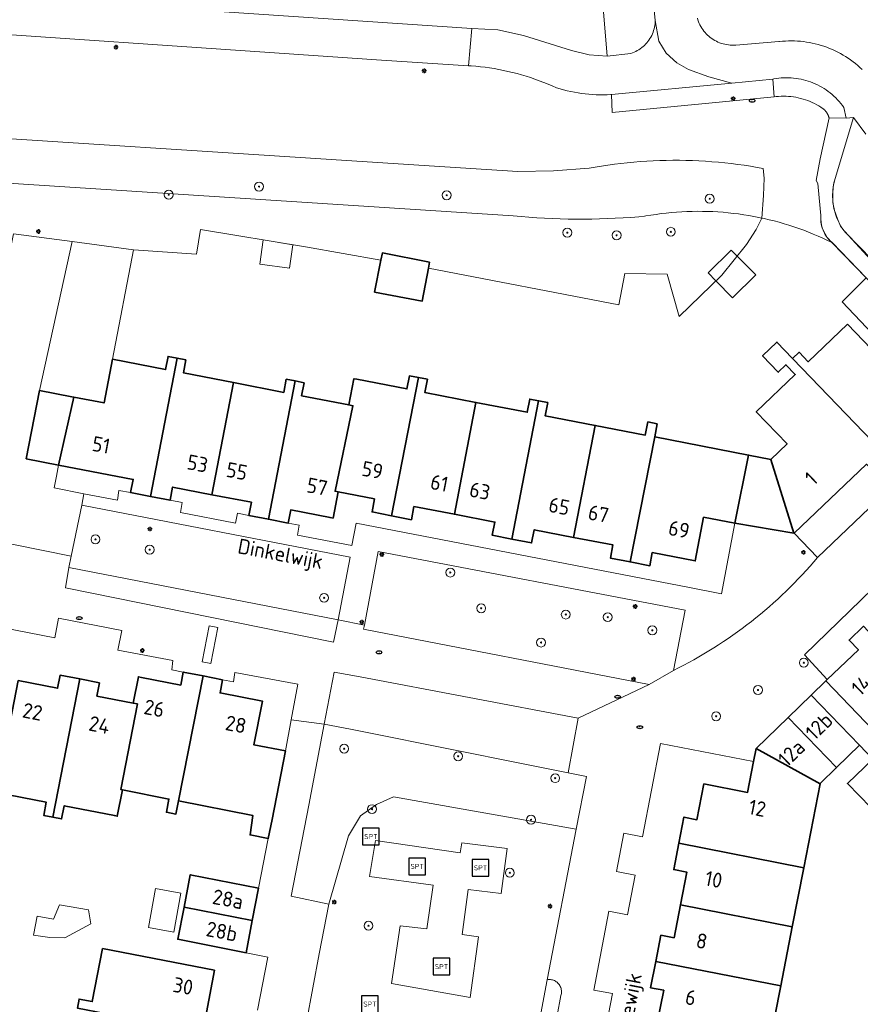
# Model space of a CAD drawing. Header units: metres. Extents: x 152610 to 160096, y 456114 to 462495.
# Tile 586 of 938: x 158371 to 158446, y 460362 to 460450. Entities that reach past the tile are written whole.
import ezdxf
from ezdxf.enums import TextEntityAlignment as Align

# ---------------------------------------------------------------- set-up
doc = ezdxf.new("R2010")
doc.units = ezdxf.units.M
doc.header["$LTSCALE"] = 0.5
doc.layers.get('0').update_dxf_attribs({"linetype": 'CONTINUOUS'})
for name, color, linetype, lineweight in [('B-PV-GR-BEPLANTING_CULTUUR_BOSPLANTSOEN-GV', 251, 'CONTINUOUS', 18), ('B-PV-GR-BOOM-S', 251, 'CONTINUOUS', 25), ('B-PV-GW-TALUD_KRUIN-G', 251, 'CONTINUOUS', 18), ('B-PV-IE-MEUBILAIR-S', 251, 'CONTINUOUS', 25), ('B-PV-IE-MEUBILAIR_WEGMEUBILAIR-S', 251, 'CONTINUOUS', 25), ('B-PV-IE-TERREINAFSCHEIDING_KUNSTMATIG_MUUR-G', 251, 'IE-TERREINAFSCHEIDING_KUNSTMATIG-SO', 18), ('B-PV-OG-BEBOUWING-GV', 6, 'CONTINUOUS', 35), ('B-PV-OG-BEBOUWING-T18', 1, 'CONTINUOUS', 18), ('B-PV-OG-BEBOUWING_SCHUUR-GV', 251, 'CONTINUOUS', 18), ('B-PV-OG-TERREIN_BEGROEID-GV', 251, 'CONTINUOUS', 18), ('B-PV-OG-TOPOGRAFIE-T18', 1, 'CONTINUOUS', 18), ('B-PV-VH-GESLOTENVERHARDING_ASFALT-GV', 251, 'CONTINUOUS', 18), ('B-PV-VH-GESLOTENVERHARDING_KUNSTSTOF-GV', 251, 'CONTINUOUS', 18), ('B-PV-VH-OPENVERHARDING_BETONSTRAATSTEEN-GV', 251, 'CONTINUOUS', 18), ('B-PV-VH-OPENVERHARDING_STRAATBAKSTEEN-GV', 251, 'CONTINUOUS', 18), ('B-PV-VH-OPENVERHARDING_TEGEL-GV', 251, 'CONTINUOUS', 18)]:
    doc.layers.add(name, color=color, linetype=linetype, lineweight=lineweight)
doc.styles.add('NLCS-ISO', font='NLCS-ISO.ttf')
doc.styles.add('NLCS-ISO-M750-T18', font='NLCS-ISO.ttf', dxfattribs={"height": 1.35})
doc.linetypes.add('IE-TERREINAFSCHEIDING_KUNSTMATIG-SO', pattern='A,4,[82,NLCS.SHX,S=0.75,R=90,X=0,Y=0],4,-2', length=10)

# ---------------------------------------------------------------- blocks, each defined once
blk = doc.blocks.new('SIE-MEUBILAIR_PAAL_LICHTMAST-SO')
for points in [[(-0.62, 0), (-1, 0)], [(-0.71, 0.71), (-0.44, 0.44)], [(0, 1), (0, 0.62)], [(0.44, 0.44), (0.71, 0.71)], [(1, 0), (0.62, 0)], [(-0.71, -0.71), (-0.44, -0.44)], [(0, -0.62), (0, -1)], [(0.44, -0.44), (0.71, -0.71)]]:
    blk.add_lwpolyline(points)
blk.add_circle((0, 0), 0.5)
blk = doc.blocks.new('SIE-MEUBILAIR_PUT_RIOOLPUT-SO')
blk.add_ellipse((0, 0), major_axis=(1.25, 0), ratio=0.54)
at = {"style": 'NLCS-ISO'}
blk.add_text('ri', height=0.75, dxfattribs=at).set_placement((-0.04, 0.07), align=Align.MIDDLE_CENTER)
blk = doc.blocks.new('SIE-WEG_SPEELTOESTEL-SO')
at = {"flags": 128}
blk.add_lwpolyline([(-3.75, -3.75), (3.75, -3.75), (3.75, 3.75), (-3.75, 3.75)], close=True, dxfattribs=at)
at = {"style": 'NLCS-ISO'}
blk.add_text('SPT', height=2.25, dxfattribs=at).set_placement((0, 0), align=Align.MIDDLE_CENTER)
blk = doc.blocks.new('SGR-BOOM_GBKN-SO')
at = {"linetype": 'ByBlock', "lineweight": 18}
h = blk.add_hatch(color=0, dxfattribs=at)
h.dxf.hatch_style = 1
edge = h.paths.add_edge_path()
edge.add_arc((0, 0), 0.25, 0, 360)
at = {"color": 0, "linetype": 'ByBlock', "lineweight": 18}
for radius in [2, 0.25]:
    blk.add_circle((0, 0), radius, dxfattribs=at)
at = {"color": 0, "linetype": 'ByBlock', "lineweight": 18, "style": 'NLCS-ISO'}
blk.add_attdef('SOORT', (2.5, 0), '', height=1.5, dxfattribs=at)

msp = doc.modelspace()

# ---------------------------------------------------------------- linework, layer by layer
at = {"layer": 'B-PV-GR-BEPLANTING_CULTUUR_BOSPLANTSOEN-GV', "flags": 128}
for points in [[(158305.621, 460439.79), (158415.31, 460432.7), (158416.012, 460432.635), (158416.715, 460432.579), (158417.419, 460432.53), (158418.123, 460432.489), (158418.827, 460432.457), (158419.532, 460432.432), (158420.237, 460432.415), (158420.942, 460432.406), (158421.648, 460432.405), (158422.353, 460432.413), (158423.058, 460432.428), (158423.763, 460432.451), (158424.467, 460432.482), (158425.171, 460432.522), (158425.875, 460432.569), (158426.578, 460432.624), (158427.087, 460432.669), (158427.205, 460432.69), (158427.663, 460432.768), (158428.123, 460432.838), (158428.583, 460432.9), (158429.045, 460432.953), (158429.507, 460432.999), (158429.97, 460433.037), (158430.433, 460433.067), (158430.897, 460433.089), (158431.362, 460433.103), (158431.826, 460433.109), (158432.291, 460433.107), (158432.755, 460433.097), (158433.219, 460433.079), (158433.683, 460433.053), (158434.146, 460433.019), (158434.609, 460432.977), (158435.071, 460432.927), (158435.532, 460432.869), (158435.992, 460432.804), (158436.45, 460432.73), (158436.908, 460432.648), (158437.613, 460432.505), (158437.76, 460434.519), (158437.841, 460436.088), (158437.737, 460436.955), (158437.194, 460437.053), (158436.617, 460437.15), (158436.04, 460437.238), (158435.461, 460437.319), (158434.881, 460437.392), (158434.3, 460437.457), (158433.718, 460437.514), (158433.136, 460437.563), (158432.553, 460437.604), (158431.969, 460437.637), (158431.385, 460437.662), (158430.801, 460437.679), (158430.217, 460437.688), (158429.632, 460437.689), (158429.048, 460437.682), (158428.464, 460437.667), (158427.88, 460437.644), (158427.296, 460437.613), (158426.713, 460437.574), (158426.13, 460437.527), (158425.548, 460437.472), (158424.967, 460437.409), (158424.387, 460437.339), (158423.808, 460437.26), (158423.23, 460437.173), (158422.653, 460437.079), (158422.125, 460436.985), (158418.929, 460436.753), (158415.726, 460436.68), (158407.772, 460437.194), (158355.883, 460440.544)], [(158370.441, 460431.1), (158375.728, 460430.39), (158381.23, 460429.65), (158386.881, 460429.271), (158387.237, 460431.475), (158396.663, 460429.921), (158403.43, 460428.729), (158403.557, 460429.374), (158407.792, 460428.534), (158407.69, 460427.994), (158424.771, 460424.719), (158425.317, 460427.534), (158429.126, 460427.471), (158430.19, 460423.68), (158434.03, 460427.39), (158436.231, 460430.122), (158437.107, 460431.465), (158437.613, 460432.505), (158436.908, 460432.648), (158436.45, 460432.73), (158435.992, 460432.804), (158435.532, 460432.869), (158435.071, 460432.927), (158434.609, 460432.977), (158434.146, 460433.019), (158433.683, 460433.053), (158433.219, 460433.079), (158432.755, 460433.097), (158432.291, 460433.107), (158431.826, 460433.109), (158431.362, 460433.103), (158430.897, 460433.089), (158430.433, 460433.067), (158429.97, 460433.037), (158429.507, 460432.999), (158429.045, 460432.953), (158428.583, 460432.9), (158428.123, 460432.838), (158427.663, 460432.768), (158427.205, 460432.69), (158427.087, 460432.669), (158426.578, 460432.624), (158425.875, 460432.569), (158425.171, 460432.522), (158424.467, 460432.482), (158423.763, 460432.451), (158423.058, 460432.428), (158422.353, 460432.413), (158421.648, 460432.405), (158420.942, 460432.406), (158420.237, 460432.415), (158419.532, 460432.432), (158418.827, 460432.457), (158418.123, 460432.489), (158417.419, 460432.53), (158416.715, 460432.579), (158416.012, 460432.635), (158415.31, 460432.7), (158305.621, 460439.79)], [(158446.979, 460427.15), (158444.83, 460424.98), (158455.177, 460414.053)]]:
    msp.add_lwpolyline(points, dxfattribs=at)
msp.add_lwpolyline([(158400.689, 460386.625), (158398.34, 460387.07), (158396.95, 460379.81), (158395.36, 460371.62), (158398.76, 460370.93), (158400.516, 460377.039), (158401.585, 460378.848), (158403.028, 460379.874), (158404.557, 460380.565), (158420.968, 460377.638), (158421.89, 460382.39), (158420.231, 460382.719), (158416.49, 460383.46), (158402.19, 460386.34)], close=True, dxfattribs=at)
at = {"layer": 'B-PV-GW-TALUD_KRUIN-G', "flags": 128}
for points in [[(158305.621, 460439.79), (158415.31, 460432.7), (158416.012, 460432.635), (158416.715, 460432.579), (158417.419, 460432.53), (158418.123, 460432.489), (158418.827, 460432.457), (158419.532, 460432.432), (158420.237, 460432.415), (158420.942, 460432.406), (158421.648, 460432.405), (158422.353, 460432.413), (158423.058, 460432.428), (158423.763, 460432.451), (158424.467, 460432.482), (158425.171, 460432.522), (158425.875, 460432.569), (158426.578, 460432.624), (158427.087, 460432.669), (158427.205, 460432.69), (158427.663, 460432.768), (158428.123, 460432.838), (158428.583, 460432.9), (158429.045, 460432.953), (158429.507, 460432.999), (158429.97, 460433.037), (158430.433, 460433.067), (158430.897, 460433.089), (158431.362, 460433.103), (158431.826, 460433.109), (158432.291, 460433.107), (158432.755, 460433.097), (158433.219, 460433.079), (158433.683, 460433.053), (158434.146, 460433.019), (158434.609, 460432.977), (158435.071, 460432.927), (158435.532, 460432.869), (158435.992, 460432.804), (158436.45, 460432.73), (158436.908, 460432.648), (158437.613, 460432.505)], [(158437.613, 460432.505), (158436.908, 460432.648), (158436.45, 460432.73), (158435.992, 460432.804), (158435.532, 460432.869), (158435.071, 460432.927), (158434.609, 460432.977), (158434.146, 460433.019), (158433.683, 460433.053), (158433.219, 460433.079), (158432.755, 460433.097), (158432.291, 460433.107), (158431.826, 460433.109), (158431.362, 460433.103), (158430.897, 460433.089), (158430.433, 460433.067), (158429.97, 460433.037), (158429.507, 460432.999), (158429.045, 460432.953), (158428.583, 460432.9), (158428.123, 460432.838), (158427.663, 460432.768), (158427.205, 460432.69), (158427.087, 460432.669), (158426.578, 460432.624), (158425.875, 460432.569), (158425.171, 460432.522), (158424.467, 460432.482), (158423.763, 460432.451), (158423.058, 460432.428), (158422.353, 460432.413), (158421.648, 460432.405), (158420.942, 460432.406), (158420.237, 460432.415), (158419.532, 460432.432), (158418.827, 460432.457), (158418.123, 460432.489), (158417.419, 460432.53), (158416.715, 460432.579), (158416.012, 460432.635), (158415.31, 460432.7), (158305.621, 460439.79)]]:
    msp.add_lwpolyline(points, dxfattribs=at)
at = {"layer": 'B-PV-IE-TERREINAFSCHEIDING_KUNSTMATIG_MUUR-G', "flags": 128}
for points in [[(158443.657, 460441.496), (158442.855, 460437.816), (158442.511, 460435.872), (158442.65, 460435.598), (158442.927, 460432.731), (158442.916, 460432.403), (158442.98, 460431.874), (158443.069, 460431.532), (158443.294, 460431.075), (158443.496, 460430.76), (158443.899, 460430.302), (158446.979, 460427.15), (158456.963, 460416.83), (158457.099, 460416.673), (158457.284, 460416.394), (158457.413, 460416.044), (158457.421, 460415.712), (158457.397, 460415.29), (158457.244, 460414.841), (158457.059, 460414.58), (158456.704, 460414.248), (158456.341, 460414.042), (158455.897, 460413.952), (158455.551, 460413.952), (158455.177, 460414.053)], [(158521.378, 460352.995), (158519.81, 460353.4), (158518.61, 460348.46), (158516.66, 460348.98), (158504.92, 460361.11), (158505.65, 460361.84), (158472.45, 460396.4), (158471.72, 460395.68), (158459.15, 460408.74), (158457.59, 460410.52), (158457.195, 460410.765), (158457.671, 460411.025), (158458.075, 460411.348), (158458.542, 460411.86), (158459.034, 460412.515), (158459.341, 460413.252), (158459.558, 460414.069), (158459.574, 460414.805), (158459.526, 460415.424), (158459.405, 460415.945), (158459.195, 460416.538), (158459.002, 460416.942), (158457.131, 460418.899), (158445.14, 460431.21), (158444.689, 460431.784), (158444.407, 460432.439), (158444.157, 460433.194), (158444.004, 460433.903), (158443.996, 460434.657), (158444.036, 460435.348), (158444.194, 460436.06), (158445.856, 460441.519)]]:
    msp.add_lwpolyline(points, dxfattribs=at)
at = {"layer": 'B-PV-OG-BEBOUWING-GV', "flags": 128}
for points in [[(158407.792, 460428.534), (158403.557, 460429.374), (158403.43, 460428.729), (158402.865, 460425.864), (158407.133, 460425.057), (158407.69, 460427.994)], [(158445.3, 460422.97), (158441.796, 460419.603), (158440.969, 460420.463), (158440.383, 460419.901), (158441.21, 460419.04), (158449.139, 460410.789), (158450.43, 460412.03), (158449.6, 460412.9), (158452.4, 460415.58)], [(158441.21, 460419.04), (158440.383, 460419.901), (158438.975, 460421.365), (158437.691, 460420.131), (158439.099, 460418.667), (158439.79, 460419.331), (158440.617, 460418.47), (158437.12, 460415.11), (158439.89, 460412.24), (158438.435, 460410.845), (158440.509, 460404.23), (158440.529, 460404.227), (158447.01, 460410.41), (158447.84, 460409.54), (158449.139, 460410.789)], [(158385.13, 460419.93), (158384.32, 460420.09), (158384.1, 460418.91), (158379.34, 460419.83), (158378.58, 460415.91), (158375.86, 460416.435), (158374.5, 460410.33), (158381.19, 460409.04), (158380.96, 460407.86), (158382.73, 460407.52)], [(158385.93, 460419.77), (158385.13, 460419.93), (158382.73, 460407.52), (158384.5, 460407.18), (158384.73, 460408.36), (158388.259, 460407.67), (158390.199, 460417.73), (158385.71, 460418.6)], [(158395.73, 460417.88), (158394.93, 460418.03), (158394.7, 460416.86), (158390.199, 460417.73), (158388.259, 460407.67), (158391.8, 460406.99), (158391.57, 460405.81), (158393.33, 460405.47)], [(158396.54, 460417.72), (158395.73, 460417.88), (158393.33, 460405.47), (158395.1, 460405.13), (158395.33, 460406.31), (158398.86, 460405.62), (158399.13, 460405.57), (158399.589, 460407.928), (158399.317, 460407.982), (158400.912, 460415.656), (158400.54, 460415.729), (158396.31, 460416.55)], [(158406.79, 460418.18), (158405.99, 460418.34), (158405.76, 460417.16), (158401.26, 460418.03), (158401, 460418.08), (158400.54, 460415.729), (158400.912, 460415.656), (158399.317, 460407.982), (158399.589, 460407.928), (158402.85, 460407.3), (158402.63, 460406.12), (158404.389, 460405.78)], [(158407.6, 460418.03), (158406.79, 460418.18), (158404.389, 460405.78), (158406.16, 460405.43), (158406.39, 460406.61), (158410.019, 460405.91), (158411.96, 460415.96), (158407.37, 460416.85)], [(158375.68, 460416.47), (158372.782, 460417.032), (158371.588, 460410.892), (158374.5, 460410.33), (158375.86, 460416.435)], [(158417.589, 460416.1), (158416.79, 460416.25), (158416.56, 460415.07), (158411.96, 460415.96), (158410.019, 460405.91), (158413.66, 460405.21), (158413.43, 460404.03), (158415.188, 460403.69)], [(158418.4, 460415.94), (158417.589, 460416.1), (158415.188, 460403.69), (158415.191, 460403.69), (158416.96, 460403.35), (158417.19, 460404.53), (158420.719, 460403.84), (158422.669, 460413.89), (158418.17, 460414.76)], [(158428.24, 460414.04), (158427.39, 460414.2), (158427.16, 460413.02), (158422.669, 460413.89), (158420.719, 460403.84), (158424.26, 460403.16), (158424.03, 460401.98), (158425.798, 460401.64), (158428.026, 460412.858), (158428.02, 460412.86)], [(158436.44, 460411.23), (158428.026, 460412.858), (158425.798, 460401.64), (158425.801, 460401.64), (158427.57, 460401.3), (158427.79, 460402.48), (158431.64, 460401.73), (158432.4, 460405.65), (158435.191, 460405.107)], [(158438.435, 460410.845), (158436.44, 460411.23), (158435.191, 460405.107), (158440.509, 460404.23)], [(158454.55, 460387.5), (158446.748, 460395.868), (158445.45, 460394.62), (158446.29, 460393.76), (158443.497, 460391.073), (158443.37, 460390.95), (158450.46, 460383.57), (158453.92, 460386.89), (158454.75, 460386.03), (158455.38, 460386.63)], [(158376.4, 460391.13), (158374.63, 460391.47), (158374.4, 460390.3), (158370.87, 460390.99), (158368.9, 460380.94), (158373.39, 460380.06), (158373.16, 460378.88), (158373.97, 460378.73)], [(158387.46, 460391.41), (158385.69, 460391.75), (158385.46, 460390.58), (158381.93, 460391.27), (158381.661, 460391.323), (158381.2, 460388.96), (158381.57, 460388.887), (158380.089, 460381.196), (158380.22, 460381.17), (158384.4, 460380.35), (158384.17, 460379.17), (158385.03, 460379), (158385.26, 460380.18)], [(158389.22, 460391.06), (158387.46, 460391.41), (158385.26, 460380.18), (158391.937, 460378.869), (158391.684, 460377.129), (158393.322, 460376.803), (158393.67, 460378.53), (158394.87, 460384.67), (158392.02, 460385.22), (158392.79, 460389.14), (158388.99, 460389.88)], [(158378.16, 460390.78), (158376.4, 460391.13), (158373.97, 460378.73), (158374.77, 460378.57), (158375, 460379.75), (158379.5, 460378.86), (158379.76, 460378.81), (158380.22, 460381.17), (158380.089, 460381.196), (158381.57, 460388.887), (158381.2, 460388.96), (158377.93, 460389.6)], [(158446.39, 460385.18), (158442.06, 460389.69), (158439.978, 460387.671), (158444.33, 460383.18)], [(158444.33, 460383.18), (158439.978, 460387.671), (158437.1, 460384.88), (158442.86, 460381.71), (158442.87, 460381.759)], [(158442.86, 460381.71), (158437.1, 460384.88), (158436.879, 460383.722), (158436.35, 460380.95), (158432.43, 460381.71), (158431.8, 460378.5), (158430.63, 460378.73), (158430.17, 460376.379), (158441.39, 460374.19)], [(158447.587, 460383.945), (158445.31, 460381.739), (158447.397, 460379.584), (158449.675, 460381.791)], [(158441.39, 460374.19), (158430.17, 460376.379), (158429.71, 460374.02), (158430.88, 460373.79), (158430.31, 460370.85), (158440.36, 460368.89)], [(158392.43, 460372.35), (158386.32, 460373.55), (158385.76, 460370.65), (158391.879, 460369.452)], [(158440.36, 460368.89), (158430.31, 460370.85), (158429.74, 460367.9), (158428.56, 460368.13), (158428.1, 460365.779), (158439.33, 460363.59)], [(158391.879, 460369.452), (158385.76, 460370.65), (158385.19, 460367.76), (158391.33, 460366.56)], [(158388.49, 460364.99), (158378.44, 460366.93), (158377.52, 460362.17), (158376.34, 460362.39), (158376.19, 460361.59), (158388.6, 460359.189), (158388.94, 460360.96), (158387.76, 460361.19)], [(158439.33, 460363.59), (158428.1, 460365.779), (158427.64, 460363.42), (158428.82, 460363.19), (158428.24, 460360.249), (158438.29, 460358.29)]]:
    msp.add_lwpolyline(points, close=True, dxfattribs=at)
at = {"layer": 'B-PV-OG-BEBOUWING_SCHUUR-GV', "flags": 128}
for points in [[(158395.513, 460430.111), (158392.862, 460430.548), (158392.551, 460428.374), (158395.209, 460427.994)], [(158435.405, 460429.096), (158434.878, 460429.632), (158432.795, 460427.584), (158433.494, 460426.872), (158434.989, 460425.351), (158437.072, 460427.399)], [(158385.462, 460371.912), (158383.189, 460372.321), (158382.559, 460368.821), (158384.832, 460368.412)], [(158377.192, 460370.422), (158374.58, 460370.855), (158374.028, 460369.559), (158372.557, 460369.85), (158372.252, 460368.147), (158373.697, 460367.924), (158375.065, 460367.884), (158377.403, 460369.156)]]:
    msp.add_lwpolyline(points, close=True, dxfattribs=at)
at = {"layer": 'B-PV-OG-TERREIN_BEGROEID-GV', "flags": 128}
for points in [[(158356.408, 460453.254), (158411.587, 460449.535), (158413.93, 460449.395), (158416.219, 460448.879), (158420.536, 460447.542), (158422.112, 460447.148), (158423.734, 460447.043), (158423.206, 460453.565)], [(158431.839, 460450.44), (158431.886, 460450.284), (158431.94, 460450.132), (158432.002, 460449.982), (158432.071, 460449.835), (158432.148, 460449.692), (158432.231, 460449.553), (158432.321, 460449.418), (158432.418, 460449.288), (158432.521, 460449.163), (158432.63, 460449.042), (158432.744, 460448.928), (158432.865, 460448.819), (158432.99, 460448.716), (158433.12, 460448.62), (158433.255, 460448.53), (158433.395, 460448.447), (158433.538, 460448.371), (158433.685, 460448.302), (158433.834, 460448.24), (158433.987, 460448.186), (158434.143, 460448.139), (158434.3, 460448.101), (158434.459, 460448.07), (158434.62, 460448.046), (158434.781, 460448.031), (158434.943, 460448.024), (158435.105, 460448.025), (158435.267, 460448.034), (158435.297, 460448.036), (158439.149, 460448.34), (158439.2, 460448.346), (158439.468, 460448.374), (158439.738, 460448.394), (158440.008, 460448.405), (158440.278, 460448.409), (158440.548, 460448.405), (158440.818, 460448.392), (158441.087, 460448.372), (158441.356, 460448.344), (158441.623, 460448.308), (158441.89, 460448.263), (158442.155, 460448.211), (158442.418, 460448.152), (158442.68, 460448.084), (158442.939, 460448.009), (158443.196, 460447.926), (158443.451, 460447.835), (158443.702, 460447.737), (158443.951, 460447.632), (158444.196, 460447.519), (158444.438, 460447.399), (158444.677, 460447.272), (158444.911, 460447.138), (158445.142, 460446.997), (158445.368, 460446.849), (158445.589, 460446.695), (158445.806, 460446.534), (158446.019, 460446.367), (158446.226, 460446.194), (158446.428, 460446.014), (158446.624, 460445.829)], [(158355.883, 460440.544), (158407.772, 460437.194), (158415.726, 460436.68), (158418.929, 460436.753), (158422.125, 460436.985), (158422.653, 460437.079), (158423.23, 460437.173), (158423.808, 460437.26), (158424.387, 460437.339), (158424.967, 460437.409), (158425.548, 460437.472), (158426.13, 460437.527), (158426.713, 460437.574), (158427.296, 460437.613), (158427.88, 460437.644), (158428.464, 460437.667), (158429.048, 460437.682), (158429.632, 460437.689), (158430.217, 460437.688), (158430.801, 460437.679), (158431.385, 460437.662), (158431.969, 460437.637), (158432.553, 460437.604), (158433.136, 460437.563), (158433.718, 460437.514), (158434.3, 460437.457), (158434.881, 460437.392), (158435.461, 460437.319), (158436.04, 460437.238), (158436.617, 460437.15), (158437.194, 460437.053), (158437.737, 460436.955), (158437.841, 460436.088), (158437.76, 460434.519), (158437.613, 460432.505), (158437.818, 460432.462), (158438.27, 460432.356), (158438.721, 460432.244), (158439.17, 460432.123), (158439.616, 460431.995), (158440.06, 460431.859), (158440.502, 460431.715), (158440.941, 460431.564), (158441.378, 460431.405), (158441.812, 460431.239), (158442.242, 460431.065), (158442.67, 460430.884), (158443.095, 460430.696), (158443.516, 460430.5), (158443.934, 460430.297), (158443.892, 460430.332), (158443.781, 460430.432), (158443.676, 460430.537), (158443.576, 460430.649), (158443.483, 460430.765), (158443.395, 460430.886), (158443.315, 460431.012), (158443.241, 460431.142), (158443.174, 460431.276), (158443.115, 460431.413), (158443.063, 460431.553), (158443.018, 460431.695), (158442.982, 460431.84), (158442.953, 460431.987), (158442.932, 460432.135), (158442.918, 460432.283), (158442.913, 460432.433), (158442.916, 460432.582), (158442.927, 460432.731), (158442.671, 460435.291), (158442.65, 460435.598), (158442.511, 460435.872), (158442.855, 460437.816), (158443.657, 460441.496), (158443.65, 460441.521), (158443.644, 460441.547), (158443.636, 460441.572), (158443.628, 460441.597), (158443.62, 460441.622), (158443.611, 460441.647), (158443.602, 460441.671), (158443.592, 460441.696), (158443.582, 460441.72), (158443.572, 460441.744), (158443.561, 460441.768), (158443.549, 460441.792), (158443.538, 460441.815), (158443.525, 460441.839), (158443.513, 460441.862), (158443.5, 460441.884), (158443.486, 460441.907), (158443.473, 460441.929), (158443.459, 460441.951), (158443.444, 460441.973), (158443.429, 460441.995), (158443.414, 460442.016), (158443.398, 460442.038), (158443.39, 460442.048), (158443.382, 460442.058), (158443.366, 460442.079), (158443.349, 460442.099), (158443.332, 460442.119), (158443.314, 460442.139), (158443.297, 460442.158), (158443.278, 460442.177), (158443.26, 460442.196), (158443.241, 460442.214), (158443.222, 460442.232), (158443.203, 460442.249), (158443.183, 460442.267), (158443.163, 460442.284), (158443.142, 460442.301), (158443.122, 460442.317), (158443.101, 460442.333), (158443.08, 460442.348), (158443.058, 460442.363), (158443.036, 460442.378), (158443.014, 460442.392), (158442.992, 460442.406), (158442.97, 460442.42), (158442.947, 460442.433), (158442.924, 460442.446), (158442.736, 460442.564), (158442.545, 460442.675), (158442.349, 460442.779), (158442.15, 460442.875), (158441.947, 460442.965), (158441.741, 460443.047), (158441.532, 460443.122), (158441.321, 460443.189), (158441.108, 460443.248), (158440.892, 460443.3), (158440.675, 460443.344), (158440.457, 460443.38), (158440.237, 460443.408), (158440.016, 460443.428), (158439.795, 460443.44), (158439.573, 460443.444), (158439.352, 460443.44), (158439.131, 460443.429), (158438.91, 460443.409), (158438.725, 460443.386), (158424.196, 460441.974), (158424.128, 460443.591), (158424.08, 460443.588), (158423.751, 460443.573), (158423.421, 460443.565), (158423.091, 460443.566), (158422.761, 460443.574), (158422.432, 460443.591), (158422.103, 460443.615), (158421.775, 460443.648), (158421.447, 460443.688), (158421.121, 460443.736), (158420.796, 460443.793), (158420.472, 460443.857), (158420.15, 460443.929), (158419.83, 460444.008), (158419.512, 460444.096), (158419.196, 460444.191), (158418.814, 460444.363), (158418.428, 460444.528), (158418.039, 460444.685), (158417.648, 460444.835), (158417.253, 460444.978), (158416.856, 460445.113), (158416.456, 460445.24), (158416.054, 460445.359), (158415.65, 460445.471), (158415.244, 460445.576), (158414.836, 460445.672), (158414.426, 460445.761), (158414.014, 460445.842), (158413.602, 460445.915), (158413.187, 460445.98), (158412.772, 460446.037), (158412.355, 460446.086), (158411.938, 460446.127), (158411.52, 460446.161), (158411.28, 460446.176), (158403.474, 460446.678), (158356.27, 460449.904)]]:
    msp.add_lwpolyline(points, dxfattribs=at)
for points in [[(158400.66, 460402.05), (158376.58, 460406.74), (158375.615, 460402.159), (158375.4, 460401.14), (158399.59, 460396.43)], [(158430.73, 460397.31), (158403.17, 460402.58), (158401.96, 460395.95), (158401.88, 460395.59), (158427.5, 460390.62), (158429.68, 460391.9)], [(158420.968, 460377.638), (158404.557, 460380.565), (158403.028, 460379.874), (158401.585, 460378.848), (158400.516, 460377.039), (158398.76, 460370.93), (158397.9, 460366.46), (158396.74, 460360.35), (158398.2, 460360.08), (158394.029, 460338.49), (158393.969, 460337.825), (158394.006, 460337.159), (158397.165, 460339.091), (158398.756, 460346.804), (158406.144, 460353.234), (158416.123, 460352.563), (158417.59, 460360.152), (158418.349, 460364.134)], [(158402.395, 460373.409), (158402.948, 460376.624), (158410.553, 460375.516), (158410.691, 460376.431), (158414.766, 460375.907), (158414.215, 460371.872), (158411.265, 460372.244), (158410.722, 460368.192), (158412.191, 460367.978), (158411.436, 460362.548), (158404.384, 460363.805), (158405.144, 460368.959), (158407.537, 460368.714), (158408.107, 460372.613)]]:
    msp.add_lwpolyline(points, close=True, dxfattribs=at)
at = {"layer": 'B-PV-VH-GESLOTENVERHARDING_ASFALT-GV', "flags": 128}
for points in [[(158306.713, 460453.292), (158356.27, 460449.904), (158403.474, 460446.678), (158411.28, 460446.176), (158411.587, 460449.535), (158356.408, 460453.254)], [(158427.714, 460453.683), (158428.058, 460450.234), (158428.381, 460448.392), (158429.022, 460447.303), (158429.984, 460446.438), (158431.041, 460445.829), (158432.867, 460445.188), (158434.942, 460444.627), (158438.602, 460444.978), (158438.692, 460444.995), (158438.913, 460445.033), (158439.135, 460445.062), (158439.358, 460445.083), (158439.582, 460445.097), (158439.806, 460445.102), (158440.031, 460445.099), (158440.255, 460445.089), (158440.478, 460445.07), (158440.701, 460445.043), (158440.923, 460445.009), (158441.143, 460444.967), (158441.361, 460444.916), (158441.578, 460444.859), (158441.793, 460444.793), (158442.005, 460444.72), (158442.214, 460444.639), (158442.42, 460444.551), (158442.623, 460444.455), (158442.822, 460444.352), (158443.018, 460444.243), (158443.209, 460444.126), (158443.397, 460444.003), (158443.58, 460443.873), (158443.758, 460443.736), (158443.931, 460443.594), (158444.098, 460443.445), (158444.261, 460443.29), (158444.418, 460443.13), (158444.569, 460442.964), (158444.714, 460442.793), (158444.853, 460442.617), (158444.985, 460442.436), (158445.207, 460441.484), (158445.856, 460441.519), (158446.947, 460440.05)], [(158446.624, 460445.829), (158446.428, 460446.014), (158446.226, 460446.194), (158446.019, 460446.367), (158445.806, 460446.534), (158445.589, 460446.695), (158445.368, 460446.849), (158445.142, 460446.997), (158444.911, 460447.138), (158444.677, 460447.272), (158444.438, 460447.399), (158444.196, 460447.519), (158443.951, 460447.632), (158443.702, 460447.737), (158443.451, 460447.835), (158443.196, 460447.926), (158442.939, 460448.009), (158442.68, 460448.084), (158442.418, 460448.152), (158442.155, 460448.211), (158441.89, 460448.263), (158441.623, 460448.308), (158441.356, 460448.344), (158441.087, 460448.372), (158440.818, 460448.392), (158440.548, 460448.405), (158440.278, 460448.409), (158440.008, 460448.405), (158439.738, 460448.394), (158439.468, 460448.374), (158439.2, 460448.346), (158439.149, 460448.34), (158435.297, 460448.036), (158435.267, 460448.034), (158435.105, 460448.025), (158434.943, 460448.024), (158434.781, 460448.031), (158434.62, 460448.046), (158434.459, 460448.07), (158434.3, 460448.101), (158434.143, 460448.139), (158433.987, 460448.186), (158433.834, 460448.24), (158433.685, 460448.302), (158433.538, 460448.371), (158433.395, 460448.447), (158433.255, 460448.53), (158433.12, 460448.62), (158432.99, 460448.716), (158432.865, 460448.819), (158432.744, 460448.928), (158432.63, 460449.042), (158432.521, 460449.163), (158432.418, 460449.288), (158432.321, 460449.418), (158432.231, 460449.553), (158432.148, 460449.692), (158432.071, 460449.835), (158432.002, 460449.982), (158431.94, 460450.132), (158431.886, 460450.284), (158431.839, 460450.44)]]:
    msp.add_lwpolyline(points, dxfattribs=at)
msp.add_lwpolyline([(158428.381, 460448.392), (158428.058, 460450.234), (158428.054, 460450.111), (158428.041, 460449.953), (158428.021, 460449.796), (158427.992, 460449.641), (158427.956, 460449.486), (158427.912, 460449.334), (158427.86, 460449.185), (158427.801, 460449.038), (158427.735, 460448.894), (158427.661, 460448.754), (158427.58, 460448.618), (158427.493, 460448.486), (158427.399, 460448.358), (158427.299, 460448.236), (158427.192, 460448.119), (158427.08, 460448.007), (158426.962, 460447.901), (158426.84, 460447.801), (158426.712, 460447.707), (158426.58, 460447.62), (158426.443, 460447.54), (158426.303, 460447.467), (158426.159, 460447.401), (158426.012, 460447.342), (158425.862, 460447.291), (158423.734, 460447.043), (158422.112, 460447.148), (158420.536, 460447.542), (158416.219, 460448.879), (158413.93, 460449.395), (158411.587, 460449.535), (158411.28, 460446.176), (158411.52, 460446.161), (158411.938, 460446.127), (158412.355, 460446.086), (158412.772, 460446.037), (158413.187, 460445.98), (158413.602, 460445.915), (158414.014, 460445.842), (158414.426, 460445.761), (158414.836, 460445.672), (158415.244, 460445.576), (158415.65, 460445.471), (158416.054, 460445.359), (158416.456, 460445.24), (158416.856, 460445.113), (158417.253, 460444.978), (158417.648, 460444.835), (158418.039, 460444.685), (158418.428, 460444.528), (158418.814, 460444.363), (158419.196, 460444.191), (158419.512, 460444.096), (158419.83, 460444.008), (158420.15, 460443.929), (158420.472, 460443.857), (158420.796, 460443.793), (158421.121, 460443.736), (158421.447, 460443.688), (158421.775, 460443.648), (158422.103, 460443.615), (158422.432, 460443.591), (158422.761, 460443.574), (158423.091, 460443.566), (158423.421, 460443.565), (158423.751, 460443.573), (158424.08, 460443.588), (158424.128, 460443.591), (158434.942, 460444.627), (158432.867, 460445.188), (158431.041, 460445.829), (158429.984, 460446.438), (158429.022, 460447.303)], close=True, dxfattribs=at)
at = {"layer": 'B-PV-VH-GESLOTENVERHARDING_KUNSTSTOF-GV', "flags": 128}
msp.add_lwpolyline([(158410.553, 460375.516), (158402.948, 460376.624), (158402.395, 460373.409), (158408.107, 460372.613), (158407.537, 460368.714), (158405.144, 460368.959), (158404.384, 460363.805), (158411.436, 460362.548), (158412.191, 460367.978), (158410.722, 460368.192), (158411.265, 460372.244), (158414.215, 460371.872), (158414.766, 460375.907), (158410.691, 460376.431)], close=True, dxfattribs=at)
at = {"layer": 'B-PV-VH-OPENVERHARDING_BETONSTRAATSTEEN-GV', "flags": 128}
for points in [[(158440.031, 460445.099), (158439.806, 460445.102), (158439.582, 460445.097), (158439.358, 460445.083), (158439.135, 460445.062), (158438.913, 460445.033), (158438.692, 460444.995), (158438.602, 460444.978), (158438.725, 460443.386), (158438.91, 460443.409), (158439.131, 460443.429), (158439.352, 460443.44), (158439.573, 460443.444), (158439.795, 460443.44), (158440.016, 460443.428), (158440.237, 460443.408), (158440.457, 460443.38), (158440.675, 460443.344), (158440.892, 460443.3), (158441.108, 460443.248), (158441.321, 460443.189), (158441.532, 460443.122), (158441.741, 460443.047), (158441.947, 460442.965), (158442.15, 460442.875), (158442.349, 460442.779), (158442.545, 460442.675), (158442.736, 460442.564), (158442.924, 460442.446), (158442.947, 460442.433), (158442.97, 460442.42), (158442.992, 460442.406), (158443.014, 460442.392), (158443.036, 460442.378), (158443.058, 460442.363), (158443.08, 460442.348), (158443.101, 460442.333), (158443.122, 460442.317), (158443.142, 460442.301), (158443.163, 460442.284), (158443.183, 460442.267), (158443.203, 460442.249), (158443.222, 460442.232), (158443.241, 460442.214), (158443.26, 460442.196), (158443.278, 460442.177), (158443.297, 460442.158), (158443.314, 460442.139), (158443.332, 460442.119), (158443.349, 460442.099), (158443.366, 460442.079), (158443.382, 460442.058), (158443.39, 460442.048), (158443.398, 460442.038), (158443.414, 460442.016), (158443.429, 460441.995), (158443.444, 460441.973), (158443.459, 460441.951), (158443.473, 460441.929), (158443.486, 460441.907), (158443.5, 460441.884), (158443.513, 460441.862), (158443.525, 460441.839), (158443.538, 460441.815), (158443.549, 460441.792), (158443.561, 460441.768), (158443.572, 460441.744), (158443.582, 460441.72), (158443.592, 460441.696), (158443.602, 460441.671), (158443.611, 460441.647), (158443.62, 460441.622), (158443.628, 460441.597), (158443.636, 460441.572), (158443.644, 460441.547), (158443.65, 460441.521), (158443.657, 460441.496), (158445.207, 460441.484), (158444.985, 460442.436), (158444.853, 460442.617), (158444.714, 460442.793), (158444.569, 460442.964), (158444.418, 460443.13), (158444.261, 460443.29), (158444.098, 460443.445), (158443.931, 460443.594), (158443.758, 460443.736), (158443.58, 460443.873), (158443.397, 460444.003), (158443.209, 460444.126), (158443.018, 460444.243), (158442.822, 460444.352), (158442.623, 460444.455), (158442.42, 460444.551), (158442.214, 460444.639), (158442.005, 460444.72), (158441.793, 460444.793), (158441.578, 460444.859), (158441.361, 460444.916), (158441.143, 460444.967), (158440.923, 460445.009), (158440.701, 460445.043), (158440.478, 460445.07), (158440.255, 460445.089)], [(158438.725, 460443.386), (158438.602, 460444.978), (158434.942, 460444.627), (158424.128, 460443.591), (158424.196, 460441.974)], [(158375.728, 460430.39), (158370.441, 460431.1), (158366.29, 460410.37), (158365.5, 460406.34), (158365.09, 460404.27), (158375.615, 460402.159), (158376.58, 460406.74), (158376.77, 460407.76), (158374.107, 460408.282), (158374.307, 460409.332), (158374.5, 460410.33), (158371.588, 460410.892), (158372.782, 460417.032)], [(158381.23, 460429.65), (158375.728, 460430.39), (158372.782, 460417.032), (158375.68, 460416.47), (158375.86, 460416.435), (158378.58, 460415.91), (158379.34, 460419.83)], [(158399.59, 460396.43), (158375.4, 460401.14), (158375.107, 460399.325), (158399.161, 460394.426)], [(158388.149, 460392.518), (158387.376, 460392.671), (158388.016, 460395.91), (158388.79, 460395.757)], [(158388.149, 460392.518), (158388.79, 460395.757), (158388.016, 460395.91), (158387.376, 460392.671)], [(158401.56, 460391.313), (158399.237, 460391.753), (158398.34, 460387.07), (158400.689, 460386.625), (158402.19, 460386.34), (158416.49, 460383.46), (158420.231, 460382.719), (158421.14, 460387.604)]]:
    msp.add_lwpolyline(points, close=True, dxfattribs=at)
for points in [[(158446.947, 460440.05), (158445.856, 460441.519), (158444.194, 460436.06), (158444.139, 460435.858), (158444.092, 460435.655), (158444.052, 460435.45), (158444.021, 460435.243), (158443.997, 460435.036), (158443.982, 460434.827), (158443.974, 460434.619), (158443.975, 460434.41), (158443.983, 460434.201), (158443.999, 460433.993), (158444.024, 460433.785), (158444.056, 460433.579), (158444.096, 460433.374), (158444.144, 460433.17), (158444.2, 460432.969), (158444.263, 460432.77), (158444.334, 460432.573), (158444.413, 460432.38), (158444.498, 460432.189), (158444.591, 460432.002), (158444.692, 460431.819), (158444.799, 460431.639), (158444.912, 460431.464), (158444.942, 460431.421), (158445.041, 460431.315), (158458.166, 460417.035)], [(158454.574, 460413.458), (158442.63, 460402.04)], [(158369.4, 460395.74), (158374.15, 460394.82), (158374.49, 460396.59), (158380.18, 460395.48), (158379.82, 460393.712), (158384.75, 460392.78), (158384.66, 460391.95), (158385.69, 460391.75), (158387.46, 460391.41), (158389.22, 460391.06), (158390.21, 460390.87), (158390.31, 460391.72), (158395.96, 460390.65), (158395.378, 460387.458), (158398.34, 460387.07), (158399.237, 460391.753), (158401.56, 460391.313), (158421.14, 460387.604), (158427.5, 460390.62), (158401.88, 460395.59), (158401.96, 460395.95), (158399.59, 460396.43), (158399.161, 460394.426), (158375.107, 460399.325), (158375.4, 460401.14), (158375.615, 460402.159), (158365.09, 460404.27)], [(158423.52, 460359.34), (158424.21, 460362.89), (158422.54, 460363.21), (158423.9, 460370.28), (158425.57, 460369.96), (158426.26, 460373.53), (158424.58, 460373.85), (158425.24, 460377.29), (158426.92, 460376.96), (158428.54, 460385.33), (158436.879, 460383.722), (158437.1, 460384.88), (158439.978, 460387.671), (158442.06, 460389.69), (158443.37, 460390.95), (158443.497, 460391.073), (158441.44, 460393.3), (158451.67, 460403.21)], [(158429.68, 460391.9), (158427.5, 460390.62)], [(158427.5, 460390.62), (158421.14, 460387.604), (158420.231, 460382.719), (158421.89, 460382.39), (158420.968, 460377.638), (158418.349, 460364.134), (158418.363, 460364.136), (158418.456, 460364.148), (158418.55, 460364.151), (158418.644, 460364.147), (158418.737, 460364.134), (158418.828, 460364.114), (158418.918, 460364.085), (158419.005, 460364.05), (158419.088, 460364.007), (158419.168, 460363.957), (158419.243, 460363.9), (158419.313, 460363.838), (158419.377, 460363.769), (158419.435, 460363.696), (158419.487, 460363.618), (158419.532, 460363.535), (158419.569, 460363.449), (158419.6, 460363.361), (158419.622, 460363.269), (158419.637, 460363.177), (158419.644, 460363.083), (158419.643, 460362.989), (158419.634, 460362.896), (158419.617, 460362.804), (158419.592, 460362.713), (158419.255, 460360.925)], [(158396.74, 460360.35), (158397.9, 460366.46), (158398.76, 460370.93), (158395.36, 460371.62), (158396.95, 460379.81), (158398.34, 460387.07), (158395.378, 460387.458), (158394.87, 460384.67), (158393.67, 460378.53), (158393.322, 460376.803), (158392.43, 460372.35), (158391.879, 460369.452), (158391.33, 460366.56), (158393.27, 460366.15), (158392.36, 460361.39)], [(158419.255, 460360.925), (158419.592, 460362.713), (158419.617, 460362.804), (158419.634, 460362.896), (158419.643, 460362.989), (158419.644, 460363.083), (158419.637, 460363.177), (158419.622, 460363.269), (158419.6, 460363.361), (158419.569, 460363.449), (158419.532, 460363.535), (158419.487, 460363.618), (158419.435, 460363.696), (158419.377, 460363.769), (158419.313, 460363.838), (158419.243, 460363.9), (158419.168, 460363.957), (158419.088, 460364.007), (158419.005, 460364.05), (158418.918, 460364.085), (158418.828, 460364.114), (158418.737, 460364.134), (158418.644, 460364.147), (158418.55, 460364.151), (158418.456, 460364.148), (158418.363, 460364.136), (158418.349, 460364.134), (158417.59, 460360.152)]]:
    msp.add_lwpolyline(points, dxfattribs=at)
at = {"layer": 'B-PV-VH-OPENVERHARDING_BETONSTRAATSTEEN-GV'}
msp.add_lwpolyline([(158442.63, 460402.04, -0.104282), (158429.68, 460391.9)], format="xyb", dxfattribs=at)
at = {"layer": 'B-PV-VH-OPENVERHARDING_STRAATBAKSTEEN-GV', "flags": 128}
msp.add_lwpolyline([(158458.166, 460417.035), (158445.041, 460431.315), (158444.942, 460431.421), (158444.912, 460431.464), (158444.799, 460431.639), (158444.692, 460431.819), (158444.591, 460432.002), (158444.498, 460432.189), (158444.413, 460432.38), (158444.334, 460432.573), (158444.263, 460432.77), (158444.2, 460432.969), (158444.144, 460433.17), (158444.096, 460433.374), (158444.056, 460433.579), (158444.024, 460433.785), (158443.999, 460433.993), (158443.983, 460434.201), (158443.975, 460434.41), (158443.974, 460434.619), (158443.982, 460434.827), (158443.997, 460435.036), (158444.021, 460435.243), (158444.052, 460435.45), (158444.092, 460435.655), (158444.139, 460435.858), (158444.194, 460436.06), (158445.856, 460441.519), (158445.207, 460441.484), (158443.657, 460441.496), (158442.855, 460437.816), (158442.511, 460435.872), (158442.65, 460435.598), (158442.671, 460435.291), (158442.927, 460432.731), (158442.916, 460432.582), (158442.913, 460432.433), (158442.918, 460432.283), (158442.932, 460432.135), (158442.953, 460431.987), (158442.982, 460431.84), (158443.018, 460431.695), (158443.063, 460431.553), (158443.115, 460431.413), (158443.174, 460431.276), (158443.241, 460431.142), (158443.315, 460431.012), (158443.395, 460430.886), (158443.483, 460430.765), (158443.576, 460430.649), (158443.676, 460430.537), (158443.781, 460430.432), (158443.892, 460430.332), (158443.934, 460430.297), (158446.979, 460427.15)], dxfattribs=at)
at = {"layer": 'B-PV-VH-OPENVERHARDING_TEGEL-GV', "flags": 128}
for points in [[(158423.206, 460453.565), (158423.734, 460447.043), (158425.862, 460447.291), (158426.012, 460447.342), (158426.159, 460447.401), (158426.303, 460447.467), (158426.443, 460447.54), (158426.58, 460447.62), (158426.712, 460447.707), (158426.84, 460447.801), (158426.962, 460447.901), (158427.08, 460448.007), (158427.192, 460448.119), (158427.299, 460448.236), (158427.399, 460448.358), (158427.493, 460448.486), (158427.58, 460448.618), (158427.661, 460448.754), (158427.735, 460448.894), (158427.801, 460449.038), (158427.86, 460449.185), (158427.912, 460449.334), (158427.956, 460449.486), (158427.992, 460449.641), (158428.021, 460449.796), (158428.041, 460449.953), (158428.054, 460450.111), (158428.058, 460450.234), (158427.714, 460453.683)], [(158442.63, 460402.04), (158440.529, 460404.227), (158440.509, 460404.23), (158435.191, 460405.107), (158434, 460398.77), (158431.123, 460399.327), (158401.2, 460405.11), (158400.811, 460403.106), (158395.93, 460404.05), (158396.08, 460404.94), (158395.1, 460405.13), (158393.33, 460405.47), (158391.57, 460405.81), (158390.54, 460406.01), (158390.38, 460405.12), (158385.44, 460406.08), (158385.58, 460406.97), (158384.5, 460407.18), (158382.73, 460407.52), (158380.96, 460407.86), (158379.91, 460408.06), (158379.78, 460407.18), (158376.77, 460407.76), (158376.58, 460406.74), (158400.66, 460402.05), (158399.59, 460396.43), (158401.96, 460395.95), (158403.17, 460402.58), (158430.73, 460397.31), (158429.68, 460391.9)], [(158450.46, 460383.57), (158443.37, 460390.95), (158442.06, 460389.69), (158446.39, 460385.18), (158447.587, 460383.945)]]:
    msp.add_lwpolyline(points, dxfattribs=at)
at = {"layer": 'B-PV-VH-OPENVERHARDING_TEGEL-GV'}
msp.add_lwpolyline([(158429.68, 460391.9, 0.104282), (158442.63, 460402.04)], format="xyb", dxfattribs=at)

# ---------------------------------------------------------------- block references
at = {"layer": 'B-PV-GR-BOOM-S', "xscale": 0.2, "yscale": 0.2, "zscale": 0.2}
for p in [(158392.489, 460435.331), (158384.385, 460434.595), (158409.333, 460434.553), (158432.945, 460434.236), (158420.158, 460431.195), (158424.584, 460430.955), (158429.453, 460431.273), (158377.805, 460403.66), (158382.672, 460402.733), (158409.657, 460400.683), (158398.33, 460398.414), (158412.431, 460397.472), (158420.023, 460396.913), (158423.792, 460396.678), (158427.798, 460395.5), (158417.799, 460394.4), (158441.39, 460392.59), (158437.28, 460390.14), (158433.52, 460387.78), (158400.13, 460384.869), (158410.363, 460384.191), (158419.074, 460382.223), (158402.631, 460379.445), (158416.902, 460378.493), (158414.999, 460373.736), (158402.314, 460368.979)]:
    msp.add_blockref('SGR-BOOM_GBKN-SO', p, dxfattribs=at)
at = {"layer": 'B-PV-IE-MEUBILAIR-S', "xscale": 0.2, "yscale": 0.2, "zscale": 0.2}
for name, p in [('SIE-MEUBILAIR_PAAL_LICHTMAST-SO', (158379.642, 460447.846)), ('SIE-MEUBILAIR_PAAL_LICHTMAST-SO', (158407.308, 460445.719)), ('SIE-MEUBILAIR_PAAL_LICHTMAST-SO', (158435.053, 460443.224)), ('SIE-MEUBILAIR_PUT_RIOOLPUT-SO', (158436.76, 460443.04)), ('SIE-MEUBILAIR_PAAL_LICHTMAST-SO', (158372.677, 460431.297)), ('SIE-MEUBILAIR_PAAL_LICHTMAST-SO', (158382.69, 460404.598)), ('SIE-MEUBILAIR_PAAL_LICHTMAST-SO', (158441.353, 460402.5)), ('SIE-MEUBILAIR_PAAL_LICHTMAST-SO', (158403.507, 460402.307)), ('SIE-MEUBILAIR_PAAL_LICHTMAST-SO', (158426.255, 460397.639)), ('SIE-MEUBILAIR_PUT_RIOOLPUT-SO', (158376.35, 460396.59)), ('SIE-MEUBILAIR_PAAL_LICHTMAST-SO', (158401.709, 460396.249)), ('SIE-MEUBILAIR_PAAL_LICHTMAST-SO', (158382.005, 460393.681)), ('SIE-MEUBILAIR_PUT_RIOOLPUT-SO', (158403.26, 460393.52)), ('SIE-MEUBILAIR_PAAL_LICHTMAST-SO', (158426.102, 460391.124)), ('SIE-MEUBILAIR_PUT_RIOOLPUT-SO', (158424.68, 460389.53)), ('SIE-MEUBILAIR_PUT_RIOOLPUT-SO', (158426.67, 460386.8)), ('SIE-MEUBILAIR_PAAL_LICHTMAST-SO', (158399.238, 460371.105)), ('SIE-MEUBILAIR_PAAL_LICHTMAST-SO', (158418.612, 460370.732))]:
    msp.add_blockref(name, p, dxfattribs=at)
at = {"layer": 'B-PV-IE-MEUBILAIR_WEGMEUBILAIR-S', "xscale": 0.2, "yscale": 0.2, "zscale": 0.2}
for p in [(158402.529, 460376.984), (158406.679, 460374.304), (158412.369, 460374.179), (158408.864, 460365.312), (158402.442, 460361.943)]:
    msp.add_blockref('SIE-WEG_SPEELTOESTEL-SO', p, dxfattribs=at)

# ---------------------------------------------------------------- texts
at = {"layer": 'B-PV-OG-BEBOUWING-T18', "style": 'NLCS-ISO-M750-T18'}
for s, rotation, p in [('51', 349.1, (158378.318, 460412.14)), ('53', 348.9, (158386.974, 460410.469)), ('55', 349.1, (158390.501, 460409.785)), ('59', 349.1, (158402.671, 460409.881)), ('61', 349.1, (158408.678, 460408.715)), ('1', 43.7, (158442.044, 460409.127)), ('57', 349, (158397.708, 460408.394)), ('63', 349.1, (158412.311, 460408.015)), ('65', 348.9, (158419.434, 460406.639)), ('67', 349.1, (158422.961, 460405.955)), ('69', 349, (158430.193, 460404.559)), ('14', 43.9, (158446.564, 460390.554)), ('26', 348.9, (158383.081, 460388.498)), ('22', 348.9, (158372.155, 460388.191)), ('24', 348.9, (158378.157, 460387.008)), ('28', 349, (158390.412, 460387.056)), ('12b', 44.1, (158442.759, 460386.886)), ('12a', 44.1, (158440.279, 460384.481)), ('12', 348.9, (158437.219, 460379.535)), ('10', 348.9, (158433.302, 460373.136)), ('28a', 349.2, (158389.698, 460371.368)), ('28b', 349.2, (158389.148, 460368.472)), ('8', 348.9, (158432.23, 460367.607)), ('30', 349.1, (158385.67, 460363.562)), ('6', 348.9, (158431.239, 460362.536))]:
    msp.add_text(s, height=1.35, rotation=rotation, dxfattribs=at).set_placement(p, align=Align.MIDDLE)
at = {"layer": 'B-PV-OG-TOPOGRAFIE-T18', "style": 'NLCS-ISO-M750-T18'}
for s, rotation, p in [('Dinkelwijk', 349.2, (158394.376, 460402.173)), ('Reggewijk', 79.1, (158425.679, 460360.871))]:
    msp.add_text(s, height=1.35, rotation=rotation, dxfattribs=at).set_placement(p, align=Align.MIDDLE)

doc.saveas('drawing.dxf')
